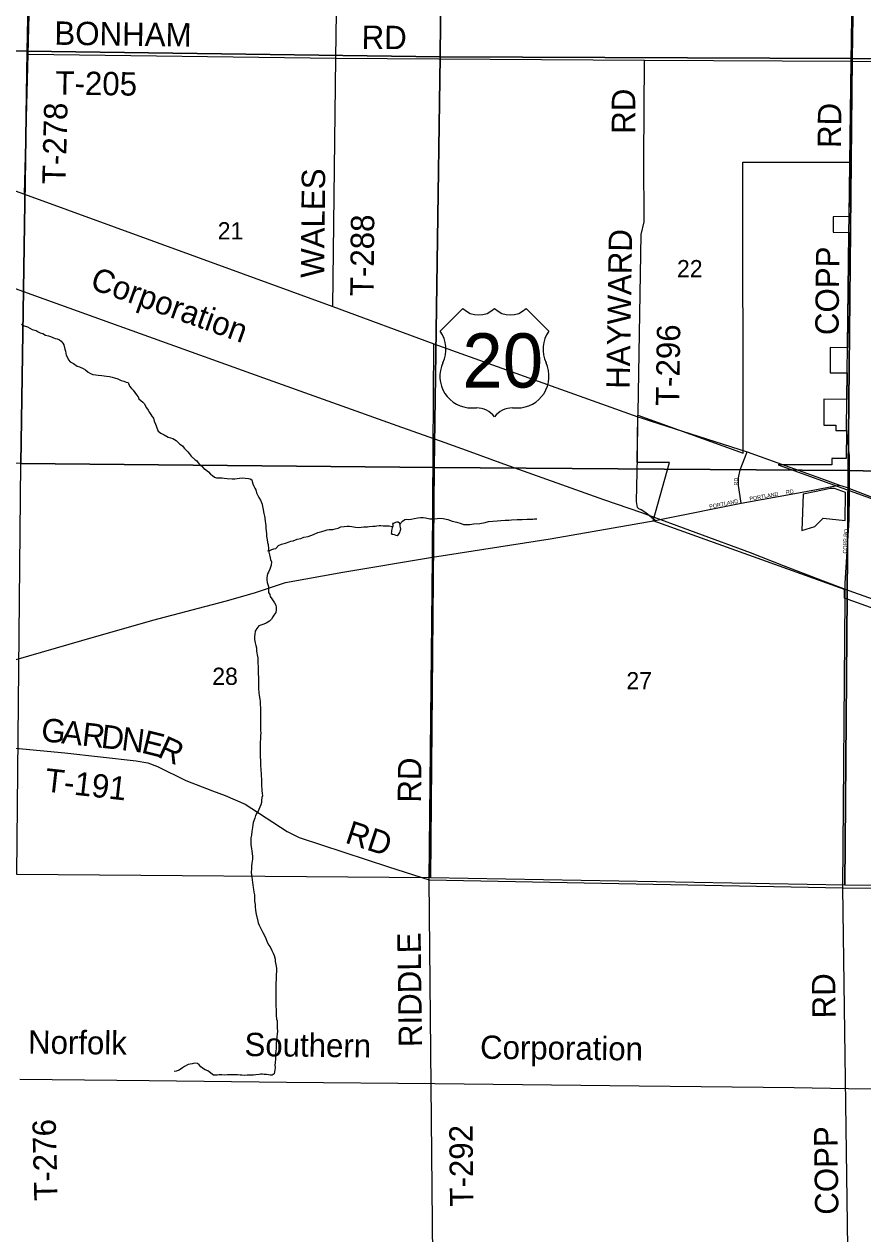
# Model space of a CAD drawing. Extents: x 1588073 to 2013523, y 1090242 to 1357120.
# Drawn here: x 1853753 to 1864511, y 1186996 to 1202525 of the extents above; entities that cross this region are included whole.
import ezdxf

# ---------------------------------------------------------------- set-up
doc = ezdxf.new("R2010")
doc.units = 0
for name, color, linetype in [('GM_X_City_Street', 7, 'Continuous'), ('GM_X_City_Street_Text', 7, 'Continuous'), ('GM_X_Corporation', 7, 'Continuous'), ('GM_X_County_Road', 7, 'Continuous'), ('GM_X_Minor_Lake', 7, 'Continuous'), ('GM_X_Minor_River', 7, 'Continuous'), ('GM_X_Rail_Line', 7, 'Continuous'), ('GM_X_Rail_Line_Text', 7, 'Continuous'), ('GM_X_Section', 7, 'Continuous'), ('GM_X_Section_Text', 7, 'Continuous'), ('GM_X_Township_Road', 7, 'Continuous'), ('GM_X_Township_Road_Text', 7, 'Continuous'), ('GM_X_US_Location', 7, 'Continuous'), ('GM_X_US_Route', 7, 'Continuous'), ('GM_X_US_Shield', 7, 'Continuous')]:
    doc.layers.add(name, color=color, linetype=linetype)

msp = doc.modelspace()

# ---------------------------------------------------------------- linework, layer by layer
at = {"layer": 'GM_X_City_Street'}
for points in [[(1861949, 1196174), (1862949, 1196374), (1862917, 1196603), (1862918, 1196702), (1862939, 1196803), (1863027, 1197036)], [(1864340, 1196566), (1864340, 1196566), (1864340, 1196618)], [(1862949, 1196374), (1863688, 1196509)], [(1864113, 1196588), (1864212, 1196608)], [(1864339, 1196513), (1864340, 1196566)], [(1861847, 1196154), (1861949, 1196174)], [(1864286, 1195351), (1864337, 1196163), (1864338, 1196196)]]:
    msp.add_lwpolyline(points, dxfattribs=at)
at = {"layer": 'GM_X_Corporation'}
msp.add_lwpolyline([(1866885, 1194221), (1864277, 1195157), (1864278, 1195269), (1861823, 1196148), (1862032, 1196900), (1861618, 1196899), (1861627, 1197506), (1862975, 1197017), (1862974, 1200752), (1864343, 1200753), (1864334, 1200058), (1864130, 1200053), (1864130, 1199853), (1864333, 1199851), (1864314, 1198368), (1864094, 1198376), (1864094, 1198047), (1864309, 1198049), (1864307, 1197706), (1864012, 1197710), (1864012, 1197377), (1864167, 1197377), (1864167, 1197310), (1864301, 1197310), (1864299, 1196949), (1864113, 1196949), (1864113, 1196869), (1863426, 1196869), (1865366, 1196165)], dxfattribs=at)
msp.add_lwpolyline([(1863730, 1196023), (1863896, 1196077), (1864001, 1196182), (1864287, 1196153), (1864290, 1196512), (1864146, 1196564), (1864094, 1196565), (1864053, 1196556), (1863914, 1196526), (1863746, 1196490)], close=True, dxfattribs=at)
at = {"layer": 'GM_X_County_Road'}
msp.add_lwpolyline([(1851017, 1193279), (1852499, 1194017), (1852977, 1194189), (1853649, 1194371), (1854490, 1194613), (1855401, 1194873), (1856329, 1195116), (1856708, 1195223), (1857103, 1195359), (1857841, 1195492), (1858992, 1195681), (1860502, 1195919), (1861847, 1196154)], dxfattribs=at)
at = {"layer": 'GM_X_Minor_Lake'}
msp.add_line((1858481, 1196117), (1858477, 1196114), dxfattribs=at)
msp.add_lwpolyline([(1858477, 1196114), (1858481, 1196100), (1858481, 1196080), (1858475, 1196058), (1858471, 1196040), (1858466, 1196026), (1858464, 1196010), (1858462, 1195992), (1858468, 1195978), (1858482, 1195976), (1858500, 1195972), (1858522, 1195966), (1858538, 1195960), (1858554, 1195973), (1858562, 1195987), (1858572, 1196001), (1858578, 1196017), (1858583, 1196041), (1858581, 1196063), (1858575, 1196082), (1858575, 1196102), (1858567, 1196120), (1858549, 1196134), (1858531, 1196130), (1858517, 1196126), (1858489, 1196116), (1858481, 1196117)], dxfattribs=at)
at = {"layer": 'GM_X_Minor_River'}
for points in [[(1853718, 1198674), (1853754, 1198651), (1853796, 1198639), (1853853, 1198605), (1853905, 1198591), (1853931, 1198575), (1853959, 1198561), (1853991, 1198553), (1854027, 1198534), (1854065, 1198524), (1854089, 1198514), (1854122, 1198504), (1854148, 1198490), (1854176, 1198484), (1854204, 1198472), (1854226, 1198456), (1854248, 1198430), (1854260, 1198408), (1854273, 1198354), (1854283, 1198326), (1854291, 1198276), (1854307, 1198248)], [(1854307, 1198248), (1854323, 1198214), (1854344, 1198190), (1854386, 1198168), (1854434, 1198134), (1854462, 1198124), (1854510, 1198105), (1854537, 1198087), (1854573, 1198057), (1854603, 1198041), (1854633, 1198029), (1854671, 1198023), (1854701, 1198017), (1854749, 1198014), (1854808, 1198006), (1854846, 1198004), (1854882, 1197992), (1854910, 1197986), (1854952, 1197970), (1854998, 1197951), (1855032, 1197943), (1855062, 1197931), (1855087, 1197925), (1855105, 1197879), (1855131, 1197849), (1855149, 1197827), (1855173, 1197797), (1855192, 1197765), (1855214, 1197739), (1855224, 1197717), (1855274, 1197671), (1855296, 1197653), (1855304, 1197631), (1855321, 1197599), (1855341, 1197571), (1855361, 1197539), (1855379, 1197515), (1855389, 1197491), (1855410, 1197469), (1855422, 1197429), (1855438, 1197391), (1855444, 1197367), (1855454, 1197345), (1855472, 1197301), (1855505, 1197273), (1855547, 1197255), (1855601, 1197223), (1855659, 1197206), (1855702, 1197180), (1855750, 1197134), (1855782, 1197114), (1855806, 1197080), (1855851, 1197036), (1855871, 1197012), (1855893, 1196980), (1855945, 1196934), (1855967, 1196918), (1855984, 1196894), (1856004, 1196868), (1856028, 1196854), (1856056, 1196822), (1856078, 1196808), (1856116, 1196778), (1856141, 1196749), (1856167, 1196733), (1856193, 1196711), (1856219, 1196703), (1856251, 1196703), (1856291, 1196699), (1856317, 1196697), (1856357, 1196691), (1856422, 1196690), (1856454, 1196688), (1856486, 1196692), (1856514, 1196698), (1856552, 1196702), (1856588, 1196698), (1856630, 1196693), (1856652, 1196687), (1856674, 1196675), (1856676, 1196653), (1856684, 1196625), (1856697, 1196593), (1856713, 1196567), (1856725, 1196545), (1856733, 1196507), (1856747, 1196481), (1856763, 1196447), (1856782, 1196413), (1856804, 1196365), (1856810, 1196335), (1856820, 1196294), (1856823, 1196266), (1856827, 1196242), (1856837, 1196210), (1856839, 1196188), (1856843, 1196140), (1856849, 1196118), (1856851, 1196082), (1856852, 1196050), (1856856, 1196022)], [(1858566, 1196101), (1858571, 1196108), (1858607, 1196146), (1858635, 1196165), (1858657, 1196171), (1858679, 1196167), (1858719, 1196171), (1858757, 1196177), (1858801, 1196188), (1858835, 1196194), (1858871, 1196194), (1858903, 1196188), (1858955, 1196176), (1859012, 1196176), (1859050, 1196181), (1859084, 1196183), (1859126, 1196179), (1859188, 1196167), (1859244, 1196146), (1859304, 1196132), (1859357, 1196116), (1859389, 1196104), (1859423, 1196102), (1859469, 1196104), (1859523, 1196111), (1859597, 1196115), (1859665, 1196127), (1859711, 1196142), (1859763, 1196146), (1859819, 1196148), (1859868, 1196152), (1859922, 1196157), (1859970, 1196159), (1860006, 1196161), (1860076, 1196165), (1860142, 1196168), (1860204, 1196170), (1860240, 1196172), (1860276, 1196172), (1860300, 1196175), (1860328, 1196175)], [(1856856, 1196022), (1856860, 1195984), (1856862, 1195950), (1856868, 1195910), (1856875, 1195871), (1856881, 1195847), (1856887, 1195791), (1856893, 1195747), (1856904, 1195695), (1856910, 1195673), (1856914, 1195651), (1856924, 1195621), (1856920, 1195579), (1856902, 1195529), (1856885, 1195492), (1856875, 1195470), (1856869, 1195448), (1856867, 1195418), (1856867, 1195390), (1856869, 1195356), (1856885, 1195308), (1856886, 1195228), (1856902, 1195204), (1856908, 1195178), (1856928, 1195146), (1856948, 1195124), (1856963, 1195098), (1856981, 1195068), (1856985, 1195042), (1856985, 1195006), (1856981, 1194973), (1856953, 1194937), (1856942, 1194915), (1856926, 1194887), (1856898, 1194863), (1856858, 1194836), (1856828, 1194824), (1856802, 1194814), (1856762, 1194802), (1856738, 1194766), (1856714, 1194733), (1856710, 1194691), (1856708, 1194667), (1856708, 1194625), (1856717, 1194581), (1856725, 1194547), (1856731, 1194519), (1856733, 1194477), (1856735, 1194455), (1856742, 1194429), (1856748, 1194389), (1856748, 1194365), (1856752, 1194324), (1856756, 1194280), (1856758, 1194042), (1856760, 1194002), (1856764, 1193939), (1856768, 1193905), (1856776, 1193859), (1856779, 1193835), (1856781, 1193795), (1856783, 1193745), (1856783, 1193675), (1856786, 1193635), (1856786, 1193611), (1856784, 1193540), (1856786, 1193500), (1856784, 1193462), (1856787, 1193418), (1856785, 1193396), (1856785, 1193372), (1856783, 1193340), (1856781, 1193316), (1856779, 1193270), (1856778, 1193233), (1856778, 1193211), (1856780, 1193177), (1856778, 1193117), (1856782, 1193075), (1856783, 1193051), (1856785, 1193015), (1856787, 1192947), (1856791, 1192905), (1856791, 1192879), (1856796, 1192830), (1856798, 1192746), (1856802, 1192704), (1856802, 1192682), (1856807, 1192652), (1856809, 1192618), (1856803, 1192596), (1856799, 1192560), (1856795, 1192534), (1856789, 1192505), (1856775, 1192473), (1856764, 1192445), (1856754, 1192423), (1856738, 1192397), (1856722, 1192365), (1856710, 1192333), (1856690, 1192276)], [(1856875, 1195762), (1856905, 1195769), (1856929, 1195779), (1856955, 1195790), (1856979, 1195796), (1857017, 1195832), (1857055, 1195850), (1857103, 1195861), (1857153, 1195881), (1857175, 1195887), (1857203, 1195891), (1857255, 1195913), (1857301, 1195922), (1857341, 1195938), (1857395, 1195950), (1857463, 1195973), (1857519, 1196001), (1857573, 1196013), (1857615, 1196023), (1857641, 1196034), (1857667, 1196038), (1857714, 1196038), (1857740, 1196048), (1857780, 1196054), (1857816, 1196071), (1857858, 1196075), (1857898, 1196079), (1857926, 1196079), (1857954, 1196075), (1857978, 1196071), (1858004, 1196067), (1858036, 1196064), (1858076, 1196066), (1858110, 1196070), (1858156, 1196072), (1858180, 1196076), (1858224, 1196080), (1858254, 1196081), (1858277, 1196083), (1858307, 1196089), (1858329, 1196089), (1858359, 1196087), (1858397, 1196085), (1858435, 1196085), (1858473, 1196078), (1858477, 1196075)], [(1856690, 1192276), (1856686, 1192246), (1856681, 1192214), (1856673, 1192160), (1856667, 1192114), (1856661, 1192080), (1856662, 1191993), (1856668, 1191937), (1856674, 1191913), (1856676, 1191873), (1856682, 1191843), (1856683, 1191805), (1856675, 1191755), (1856669, 1191717), (1856667, 1191682), (1856665, 1191638), (1856668, 1191600), (1856672, 1191570), (1856676, 1191544), (1856680, 1191504), (1856684, 1191476), (1856690, 1191442), (1856695, 1191418), (1856699, 1191380), (1856705, 1191350), (1856707, 1191324), (1856709, 1191266), (1856716, 1191225), (1856716, 1191197), (1856720, 1191147), (1856730, 1191101), (1856749, 1191011), (1856755, 1190989), (1856769, 1190959), (1856785, 1190925), (1856812, 1190863), (1856830, 1190833), (1856852, 1190787), (1856866, 1190751), (1856887, 1190705), (1856907, 1190681), (1856929, 1190635), (1856945, 1190597), (1856961, 1190569), (1856974, 1190523), (1856974, 1190491), (1856980, 1190454), (1856988, 1190408), (1856988, 1190372), (1856985, 1190316), (1856983, 1190282), (1856983, 1190258), (1856979, 1190220), (1856980, 1190063), (1856982, 1190033), (1856982, 1190011), (1856982, 1189961), (1856983, 1189833), (1856987, 1189797), (1856991, 1189753), (1856996, 1189730), (1856998, 1189662), (1857000, 1189636), (1857002, 1189596), (1857000, 1189560), (1856995, 1189524), (1856991, 1189484), (1856987, 1189446), (1856985, 1189424), (1856983, 1189375), (1856980, 1189341), (1856978, 1189313), (1856978, 1189285), (1856976, 1189247), (1856972, 1189187), (1856970, 1189165), (1856971, 1189127), (1856959, 1189048), (1856935, 1189032), (1856909, 1189032), (1856887, 1189036), (1856861, 1189040), (1856833, 1189042), (1856811, 1189044), (1856787, 1189044), (1856765, 1189041), (1856725, 1189037), (1856694, 1189033), (1856648, 1189033), (1856612, 1189031), (1856582, 1189030), (1856546, 1189032), (1856522, 1189032), (1856488, 1189036), (1856456, 1189036), (1856422, 1189038), (1856390, 1189038), (1856362, 1189037), (1856328, 1189035), (1856286, 1189037), (1856252, 1189037)], [(1856252, 1189037), (1856227, 1189035), (1856205, 1189033), (1856181, 1189035), (1856109, 1189090), (1856075, 1189102), (1856053, 1189114), (1856019, 1189142), (1855998, 1189166), (1855974, 1189182), (1855936, 1189186), (1855908, 1189178), (1855858, 1189169), (1855808, 1189145), (1855782, 1189125), (1855742, 1189099), (1855702, 1189084), (1855676, 1189080)]]:
    msp.add_lwpolyline(points, dxfattribs=at)
at = {"layer": 'GM_X_Rail_Line'}
for points in [[(1852778, 1199440), (1854861, 1198692), (1856824, 1197987), (1858534, 1197373), (1859149, 1197153), (1859468, 1197039), (1859854, 1196900), (1861183, 1196425), (1861670, 1196254), (1863067, 1195743), (1863491, 1195577), (1863969, 1195392), (1864332, 1195255), (1865831, 1194720)], [(1853696, 1188983), (1855356, 1188964), (1857118, 1188945), (1859022, 1188924), (1861644, 1188894), (1863630, 1188873), (1864329, 1188863), (1866249, 1188845)]]:
    msp.add_lwpolyline(points, dxfattribs=at)
at = {"layer": 'GM_X_Section'}
for points in [[(1848606, 1207490), (1853897, 1207467), (1853792, 1202178), (1848519, 1202205)], [(1853897, 1207467), (1859142, 1207389), (1859088, 1202106), (1853792, 1202178)], [(1864459, 1207394), (1864373, 1202083), (1859088, 1202106), (1859142, 1207389)], [(1864459, 1207394), (1869772, 1207321), (1869714, 1202028), (1864373, 1202083)], [(1848519, 1202205), (1853792, 1202178), (1853708, 1196887), (1848423, 1196953)], [(1853792, 1202178), (1859088, 1202106), (1859011, 1196832), (1853708, 1196887)], [(1859088, 1202106), (1864373, 1202083), (1864322, 1196796), (1859011, 1196832)], [(1864373, 1202083), (1869714, 1202028), (1869686, 1196675), (1864322, 1196796)], [(1853708, 1196887), (1859011, 1196832), (1858965, 1191565), (1853656, 1191607)], [(1864322, 1196796), (1864282, 1191471), (1858965, 1191565), (1859011, 1196832)], [(1864322, 1196796), (1869686, 1196675), (1869622, 1191428), (1864282, 1191471)]]:
    msp.add_lwpolyline(points, close=True, dxfattribs=at)
at = {"layer": 'GM_X_Township_Road'}
for points in [[(1864360, 1202052), (1864442, 1207372), (1864502, 1211852)], [(1857750, 1202089), (1857829, 1207371), (1857821, 1208099)], [(1853802, 1202142), (1853901, 1206036)], [(1853757, 1200342), (1853802, 1202142)], [(1853802, 1202142), (1857750, 1202089), (1861710, 1202065), (1864360, 1202052)], [(1857710, 1198899), (1857750, 1202089)], [(1861628, 1197535), (1861668, 1199823), (1861705, 1199987), (1861703, 1200793), (1861710, 1202065)], [(1864344, 1200745), (1864360, 1202052)], [(1864360, 1202052), (1869707, 1202001)], [(1864336, 1200066), (1864344, 1200737), (1864344, 1200745)], [(1864333, 1199857), (1864336, 1200052), (1864336, 1200066)], [(1864316, 1198393), (1864333, 1199842), (1864333, 1199857)], [(1858992, 1195681), (1859009, 1198422)], [(1864312, 1198080), (1864315, 1198369), (1864316, 1198393)], [(1864307, 1197714), (1864311, 1198053), (1864312, 1198080)], [(1864303, 1197348), (1864307, 1197685), (1864307, 1197714)], [(1861619, 1196966), (1861619, 1196971), (1861627, 1197483), (1861628, 1197535)], [(1864340, 1196984), (1864303, 1197316), (1864303, 1197348)], [(1861847, 1196154), (1861728, 1196252), (1861666, 1196291), (1861638, 1196302), (1861619, 1196322), (1861609, 1196398), (1861619, 1196966)], [(1864340, 1196618), (1864339, 1196681), (1864342, 1196973), (1864340, 1196984)], [(1863688, 1196509), (1863915, 1196550)], [(1863915, 1196550), (1864113, 1196588)], [(1864338, 1196196), (1864339, 1196464), (1864339, 1196513)], [(1858946, 1191541), (1858992, 1195681)], [(1864284, 1195192), (1864284, 1195320), (1864286, 1195351)], [(1864326, 1186205), (1864257, 1191436), (1864283, 1195162), (1864284, 1195192)], [(1853642, 1193230), (1854274, 1193170), (1855189, 1193067), (1855339, 1193041), (1855461, 1192995), (1855827, 1192816), (1856170, 1192682), (1856332, 1192624), (1856588, 1192510), (1857126, 1192162), (1857280, 1192085), (1858426, 1191706), (1858946, 1191541)], [(1858946, 1191541), (1864257, 1191436)], [(1858998, 1186266), (1858946, 1191541)], [(1864257, 1191436), (1866983, 1191419), (1866984, 1191419)]]:
    msp.add_lwpolyline(points, dxfattribs=at)
at = {"layer": 'GM_X_US_Route'}
for points in [[(1844669, 1203621), (1847610, 1202553), (1851513, 1201146), (1853757, 1200342), (1857710, 1198899), (1859009, 1198422), (1861627, 1197483), (1861679, 1197467)], [(1861679, 1197467), (1861783, 1197433)], [(1861783, 1197433), (1863027, 1197036), (1864014, 1196678), (1864212, 1196608), (1864298, 1196580)], [(1864298, 1196580), (1864340, 1196566), (1864919, 1196340)]]:
    msp.add_lwpolyline(points, dxfattribs=at)
at = {"layer": 'GM_X_US_Shield'}
for p, q in [((1859380, 1198875), (1859090, 1198585)), ((1860482, 1198585), (1860192, 1198875)), ((1859496, 1197599), (1859554, 1197599)), ((1860018, 1197599), (1860076, 1197599))]:
    msp.add_line(p, q, dxfattribs=at)
for centre, radius, start, end in [((1859583, 1199082), 290, 225.573, 314.427), ((1859989, 1199082), 290, 225.573, 314.427), ((1858757, 1198352), 406, 334.5471, 35.0009), ((1860815, 1198352), 406, 144.9991, 205.4529), ((1859491, 1198005), 406, 154.8319, 270.6383), ((1860080, 1198005), 406, 269.3617, 25.1681), ((1859554, 1197309), 290, 36.8699, 90), ((1860018, 1197309), 290, 90, 143.1301)]:
    msp.add_arc(centre, radius, start, end, dxfattribs=at)

# ---------------------------------------------------------------- texts
at = {"layer": 'GM_X_City_Street_Text'}
for s, rotation, p in [('RD', 90, (1862909, 1196603)), ('PORTLAND', 10.0981, (1863062, 1196406)), ('RD', 8.9729, (1863529, 1196490)), ('PORTLAND', 11.6113, (1862547, 1196305)), ('COPP RD', 87.0406, (1864304, 1195728))]:
    msp.add_text(s, height=50, rotation=rotation, dxfattribs=at).set_placement(p)
at = {"layer": 'GM_X_Rail_Line_Text'}
for s, rotation, p in [('Corporation', 340.2813, (1854584, 1199134)), ('Norfolk', 359.349, (1853801, 1189310)), ('Southern', 359.3031, (1856578, 1189279)), ('Corporation', 359.3598, (1859600, 1189244))]:
    msp.add_text(s, height=299, rotation=rotation, dxfattribs=at).set_placement(p)
at = {"layer": 'GM_X_Section_Text'}
for s, p in [('21', (1856235, 1199762)), ('22', (1862127, 1199276)), ('28', (1856165, 1194043)), ('27', (1861478, 1193986))]:
    msp.add_text(s, height=221, rotation=0, dxfattribs=at).set_placement(p)
at = {"layer": 'GM_X_Township_Road_Text'}
for s, rotation, p in [('BONHAM', 359.2259, (1854138, 1202261)), ('RD', 359.5063, (1858080, 1202208)), ('T-205', 359.1579, (1854151, 1201622)), ('RD', 90, (1861591, 1201118)), ('T-278', 88.5957, (1854283, 1200467)), ('RD', 89.5063, (1864231, 1200934)), ('WALES', 89.4014, (1857600, 1199267)), ('T-288', 89.4386, (1858234, 1199032)), ('HAYWARD', 89.0781, (1861520, 1197842)), ('COPP', 89.4494, (1864200, 1198532)), ('T-296', 89.1579, (1862155, 1197621)), ('G', 353.5256, (1853959, 1193324)), ('A', 353.5259, (1854222, 1193294)), ('R', 353.5253, (1854484, 1193265)), ('D', 353.5148, (1854729, 1193237)), ('N', 352.8691, (1854990, 1193207)), ('E', 345.8692, (1855243, 1193176)), ('R', 335.509, (1855447, 1193126)), ('RD', 89.5045, (1858844, 1192530)), ('T-191', 353.5975, (1854007, 1192676)), ('RD', 341.8777, (1857856, 1192021)), ('RIDDLE', 90.7492, (1858858, 1189395)), ('RD', 90.9891, (1864165, 1189764)), ('T-276', 91.4043, (1854182, 1187425)), ('T-292', 90.5625, (1859515, 1187347)), ('COPP', 90.8269, (1864200, 1187243))]:
    msp.add_text(s, height=300, rotation=rotation, dxfattribs=at).set_placement(p)
at = {"layer": 'GM_X_US_Location'}
for s in ['0', '/']:
    msp.add_text(s, height=1, dxfattribs=at).set_placement((1859786, 1198202))
msp.add_text('20', height=1, rotation=0, dxfattribs=at).set_placement((1859579, 1197995))
at = {"layer": 'GM_X_US_Shield'}
msp.add_text('20', height=696.1, dxfattribs=at).set_placement((1859374, 1197860))

doc.saveas('drawing.dxf')
